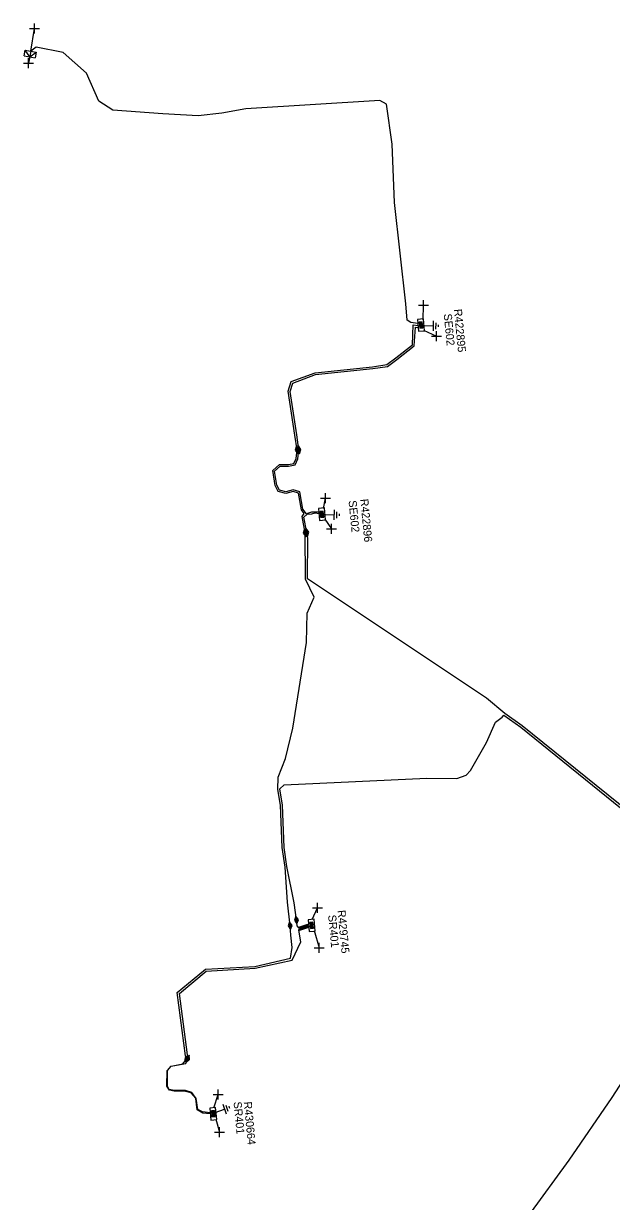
# Model space of a CAD drawing. Extents: x -540466 to -537383, y -1184038 to -1179972.
# Drawn here: x -538959.8 to -538886.4, y -1181284 to -1181136.9 of the extents above; entities that cross this region are included whole.
import ezdxf

# ---------------------------------------------------------------- set-up
doc = ezdxf.new("R2010")
doc.units = 0
for name, color, linetype in [('Vrstva 1', 7, 'Continuous'), ('Vrstva 14', 7, 'Continuous'), ('Vrstva 15', 7, 'Continuous'), ('Vrstva 19', 7, 'Continuous'), ('Vrstva 20', 7, 'Continuous'), ('Vrstva 28', 7, 'Continuous'), ('Vrstva 29', 7, 'Continuous'), ('Vrstva 30', 7, 'Continuous'), ('Vrstva 31', 7, 'Continuous'), ('Vrstva 34', 7, 'Continuous'), ('Vrstva 4', 7, 'Continuous'), ('Vrstva 5', 7, 'Continuous'), ('Vrstva 52', 7, 'Continuous'), ('Vrstva 59', 7, 'Continuous'), ('Vrstva 8', 7, 'Continuous'), ('Vrstva 9', 7, 'Continuous')]:
    doc.layers.add(name, color=color, linetype=linetype)

# ---------------------------------------------------------------- blocks, each defined once
blk = doc.blocks.new('NN870')
at = {"layer": 'Vrstva 4'}
for points in [[(0, -0.25), (0.5, 0), (0, 0.25), (-0.5, 0), (0, -0.25)], [(0.37, 0), (0, 0.19), (-0.36, 0), (0, -0.19), (0.37, 0)], [(0.24, 0), (0, 0.12), (-0.25, 0), (0, -0.12), (0.24, 0)], [(0.12, 0), (0, 0.06), (-0.13, 0), (0, -0.06), (0.12, 0)]]:
    blk.add_lwpolyline(points, dxfattribs=at)
blk = doc.blocks.new('NN800')
at = {"layer": 'Vrstva 1'}
for points in [[(-0.44, 0.44), (0.44, -0.44)], [(-0.44, -0.44), (0.44, 0.44)]]:
    blk.add_lwpolyline(points, dxfattribs=at)
blk = doc.blocks.new('NN620')
at = {"layer": 'Vrstva 8'}
for points in [[(0.75, 0), (-0.75, 0)], [(-0.75, 0), (-0.75, -0.75)], [(0.75, -0.75), (0.75, 0)], [(-0.75, -0.75), (0.75, -0.75)], [(0.37, -0.18), (-0.38, -0.18)], [(-0.38, -0.18), (-0.38, -0.56)], [(-0.38, -0.56), (0.37, -0.56)], [(0.32, -0.23), (-0.33, -0.23)], [(-0.33, -0.23), (-0.33, -0.51)], [(-0.33, -0.51), (0.32, -0.51)], [(0.27, -0.27), (-0.28, -0.27)], [(-0.28, -0.27), (-0.28, -0.46)], [(-0.28, -0.46), (0.27, -0.46)], [(0.23, -0.32), (-0.23, -0.32)], [(-0.23, -0.32), (-0.23, -0.42)], [(-0.23, -0.42), (0.23, -0.42)], [(-0.19, -0.37), (0.19, -0.37)], [(0.23, -0.42), (0.23, -0.32)], [(0.27, -0.46), (0.27, -0.27)], [(0.32, -0.51), (0.32, -0.23)], [(0.37, -0.56), (0.37, -0.18)]]:
    blk.add_lwpolyline(points, dxfattribs=at)
blk = doc.blocks.new('NN630')
at = {"layer": 'Vrstva 9'}
for points in [[(0, -0.7), (-0.7, 0)], [(-0.7, -0.7), (-0.7, 0), (0.7, 0), (0.7, -0.7)], [(-0.7, -0.7), (0.7, -0.7)], [(0, -0.7), (0.7, 0)]]:
    blk.add_lwpolyline(points, dxfattribs=at)
blk = doc.blocks.new('NN810')
at = {"layer": 'Vrstva 14'}
for points in [[(0, -0.64), (0, -1.89)], [(0.63, -1.89), (-0.62, -1.89)], [(0.39, -2.2), (-0.4, -2.2)], [(0, -2.52), (-0.12, -2.52)], [(0.14, -2.52), (0, -2.52)]]:
    blk.add_lwpolyline(points, dxfattribs=at)

msp = doc.modelspace()

# ---------------------------------------------------------------- linework, layer by layer
at = {"layer": 'Vrstva 20'}
for points in [[(-538924.3, -1181249.38), (-538924.25, -1181249.52), (-538925.39, -1181249.92), (-538925.44, -1181249.77)], [(-538924.28, -1181249.65), (-538924.23, -1181249.79), (-538925.37, -1181250.18), (-538925.42, -1181250.03)]]:
    msp.add_lwpolyline(points, close=True, dxfattribs=at)
at = {"layer": 'Vrstva 5'}
for points in [[(-538925.64, -1181190.12), (-538925.92, -1181188.3), (-538926.79, -1181182.81), (-538926.41, -1181181.59), (-538923.41, -1181180.5), (-538916.24, -1181179.75), (-538914.46, -1181179.47), (-538913.35, -1181178.65), (-538911.27, -1181177.02), (-538911.15, -1181174.51), (-538910.56, -1181174.58)], [(-538925.44, -1181190.14), (-538925.68, -1181188.26), (-538926.53, -1181182.83), (-538926.21, -1181181.79), (-538923.35, -1181180.74), (-538916.2, -1181179.99), (-538914.36, -1181179.71), (-538913.19, -1181178.85), (-538911.03, -1181177.14), (-538910.88, -1181174.79), (-538910.53, -1181174.84)], [(-538924.64, -1181200.51), (-538925.04, -1181198.47), (-538924.78, -1181198.1), (-538925.12, -1181197.63), (-538925.49, -1181195.53), (-538926.13, -1181195.32), (-538927.07, -1181195.59), (-538928, -1181195.33), (-538928.39, -1181194.6), (-538928.68, -1181192.72), (-538927.87, -1181191.97), (-538926.74, -1181191.97), (-538926.05, -1181191.83), (-538925.76, -1181191.2), (-538925.64, -1181190.12)], [(-538922.95, -1181197.92), (-538923.84, -1181197.9), (-538924.5, -1181198.12), (-538924.93, -1181197.55), (-538925.31, -1181195.38), (-538926.13, -1181195.11), (-538927.07, -1181195.38), (-538927.86, -1181195.16), (-538928.2, -1181194.53), (-538928.47, -1181192.78), (-538927.79, -1181192.17), (-538926.72, -1181192.17), (-538925.91, -1181192), (-538925.56, -1181191.25), (-538925.44, -1181190.14)], [(-538924.44, -1181200.47), (-538924.82, -1181198.54), (-538924.4, -1181198.15), (-538923.81, -1181198.12), (-538923.39, -1181198.02), (-538922.93, -1181198.09)], [(-538939.42, -1181266.19), (-538939.57, -1181265.82), (-538940.62, -1181257.93), (-538937.1, -1181255.02), (-538930.93, -1181254.65), (-538926.47, -1181253.65), (-538926.26, -1181252.31), (-538926.42, -1181250.75), (-538926.53, -1181249.57), (-538926.85, -1181246.62), (-538927.16, -1181242.28), (-538927.54, -1181239.82), (-538927.73, -1181234.52), (-538928.06, -1181232.56), (-538928.03, -1181231), (-538927.09, -1181228.68), (-538926.19, -1181224.92), (-538924.47, -1181214.19), (-538924.38, -1181210.54), (-538923.53, -1181208.54), (-538924.59, -1181206.29), (-538924.64, -1181200.51)], [(-538842.55, -1181242.62), (-538842.7, -1181242.53), (-538844.29, -1181242.54), (-538846.23, -1181245.06), (-538849.94, -1181250.35), (-538851.77, -1181252.64), (-538853.62, -1181255.73), (-538854.25, -1181256.11), (-538855.31, -1181255.92), (-538861.04, -1181251.65), (-538868.97, -1181246.34), (-538879.42, -1181238.86), (-538884.23, -1181235.37), (-538897.55, -1181224.59), (-538899.71, -1181223.05), (-538902, -1181221.17), (-538924.34, -1181206.25), (-538924.31, -1181201.17), (-538924.44, -1181200.47)], [(-538924.22, -1181249.44), (-538925.44, -1181249.86), (-538925.65, -1181249.59), (-538925.74, -1181248.86), (-538926.01, -1181246.73), (-538926.92, -1181242.18), (-538927.29, -1181239.8), (-538927.48, -1181234.5), (-538927.83, -1181232.46), (-538927.27, -1181231.99), (-538909.45, -1181231.13), (-538905.71, -1181231.19), (-538904.55, -1181230.75), (-538904, -1181230.17), (-538901.99, -1181226.68), (-538900.87, -1181224.17), (-538900.04, -1181223.54), (-538899.83, -1181223.27), (-538897.71, -1181224.79), (-538884.39, -1181235.57)], [(-538896.72, -1181285.79), (-538891.67, -1181278.85), (-538886.31, -1181271.02), (-538884.5, -1181268.2), (-538881.53, -1181264.39), (-538874.28, -1181253.53), (-538873.47, -1181252.84), (-538872.6, -1181253.21), (-538869.03, -1181255.87), (-538866.95, -1181256.49), (-538864.99, -1181257.11), (-538862.32, -1181259.62), (-538860.54, -1181260.89), (-538859.82, -1181261.77), (-538858.2, -1181263.18), (-538857.09, -1181263.05), (-538852.9, -1181258.13), (-538844.76, -1181246.67), (-538843.5, -1181244.91), (-538843.74, -1181243.36), (-538842.49, -1181243.14)], [(-538939.31, -1181266.21), (-538939.33, -1181265.72), (-538940.36, -1181258.03), (-538937, -1181255.26), (-538930.89, -1181254.89), (-538926.29, -1181253.87), (-538925.19, -1181251.6), (-538925.43, -1181250.12), (-538924.2, -1181249.69)], [(-538936.5, -1181273.06), (-538937.42, -1181272.98), (-538938.15, -1181272.56), (-538938.32, -1181271.17), (-538938.93, -1181270.46), (-538939.6, -1181270.3), (-538941.02, -1181270.23), (-538941.6, -1181270.12), (-538941.92, -1181269.63), (-538941.87, -1181267.66), (-538941.4, -1181267.1), (-538939.91, -1181266.81), (-538939.42, -1181266.19)], [(-538936.53, -1181272.96), (-538937.45, -1181272.84), (-538938.05, -1181272.54), (-538938.24, -1181271.18), (-538938.79, -1181270.4), (-538939.59, -1181270.18), (-538941.01, -1181270.17), (-538941.61, -1181270.03), (-538941.85, -1181269.63), (-538941.82, -1181267.66), (-538941.36, -1181267.13), (-538939.53, -1181266.78), (-538939.31, -1181266.21)]]:
    msp.add_lwpolyline(points, dxfattribs=at)
at = {"layer": 'Vrstva 52'}
msp.add_lwpolyline([(-538910.58, -1181174.33), (-538911.44, -1181174.24), (-538911.91, -1181173.93), (-538912.07, -1181171.9), (-538913.49, -1181159.25), (-538913.8, -1181151.93), (-538914.49, -1181146.96), (-538915.31, -1181146.49), (-538932.06, -1181147.53), (-538935.06, -1181148.06), (-538938.01, -1181148.39), (-538942.43, -1181148.15), (-538948.65, -1181147.69), (-538950.42, -1181146.56), (-538951.95, -1181143.1), (-538954.86, -1181140.49), (-538958.22, -1181139.82), (-538958.91, -1181140.34)], dxfattribs=at)
at = {"layer": 'Vrstva 59'}
for points in [[(-538958.91, -1181140.34), (-538958.44, -1181137.51)], [(-538958.91, -1181140.34), (-538959.18, -1181141.83)], [(-538909.93, -1181173.89), (-538909.87, -1181172.04)], [(-538909.89, -1181175.19), (-538908.27, -1181175.92)], [(-538922.35, -1181197.44), (-538922.12, -1181196.17)], [(-538922.21, -1181198.8), (-538921.36, -1181200)], [(-538923.78, -1181248.79), (-538923.12, -1181247.36)], [(-538923.52, -1181250.19), (-538922.89, -1181252.35)], [(-538936.05, -1181272.34), (-538935.53, -1181270.67)], [(-538935.8, -1181273.76), (-538935.33, -1181275.38)]]:
    msp.add_lwpolyline(points, dxfattribs=at)

# ---------------------------------------------------------------- block references
at = {"layer": 'Vrstva 15'}
for p, rotation in [((-538910.56, -1181174.58), 88.37947224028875), ((-538922.93, -1181198.2), 88.37947224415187), ((-538936.5, -1181273.1), 109.31079166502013)]:
    msp.add_blockref('NN810', p, dxfattribs=dict(at, rotation=rotation))
at = {"layer": 'Vrstva 19'}
for p, rotation in [((-538925.64, -1181190.12), -81.14044727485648), ((-538925.44, -1181190.14), -82.8374361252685), ((-538924.64, -1181200.51), -78.90627776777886), ((-538924.44, -1181200.47), -79.49968060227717), ((-538925.74, -1181248.86), -82.84044165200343), ((-538926.53, -1181249.57), -82.14801666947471), ((-538939.42, -1181266.19), 51.67988613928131), ((-538939.31, -1181266.21), 68.89516112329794)]:
    msp.add_blockref('NN870', p, dxfattribs=dict(at, rotation=rotation))
at = {"layer": 'Vrstva 28'}
for p, rotation in [((-538910.56, -1181174.58), 95.45934173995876), ((-538922.93, -1181198.2), 95.45934167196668), ((-538924.21, -1181249.57), 95.45934167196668), ((-538936.5, -1181273.1), 95.45934167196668)]:
    msp.add_blockref('NN620', p, dxfattribs=dict(at, rotation=rotation))
at = {"layer": 'Vrstva 31', "rotation": -10.091980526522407}
msp.add_blockref('NN630', (-538958.91, -1181140.34), dxfattribs=at)
at = {"layer": 'Vrstva 34'}
for p, rotation in [((-538958.44, -1181137.51), 45), ((-538959.18, -1181141.83), 45), ((-538909.87, -1181172.04), 44.99999995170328), ((-538908.27, -1181175.92), 45), ((-538922.12, -1181196.17), 45.00000009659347), ((-538921.36, -1181200), 45.00000009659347), ((-538923.12, -1181247.36), 45), ((-538922.89, -1181252.35), 45), ((-538935.53, -1181270.67), 45), ((-538935.33, -1181275.38), 45)]:
    msp.add_blockref('NN800', p, dxfattribs=dict(at, rotation=rotation))

# ---------------------------------------------------------------- texts
at = {"layer": 'Vrstva 29'}
for s, p in [('R422895', (-538906.08, -1181172.58)), ('R422896', (-538917.77, -1181196.3)), ('R429745', (-538920.62, -1181247.67)), ('R430664', (-538932.32, -1181271.59))]:
    msp.add_text(s, height=1, rotation=275.459, dxfattribs=at).set_placement(p)
at = {"layer": 'Vrstva 30'}
for s, p in [('SE602', (-538907.35, -1181173.17)), ('SE602', (-538919.23, -1181196.49)), ('SR401', (-538921.79, -1181248.26)), ('SR401', (-538933.59, -1181271.59))]:
    msp.add_text(s, height=1, rotation=275.459, dxfattribs=at).set_placement(p)

doc.saveas('drawing.dxf')
